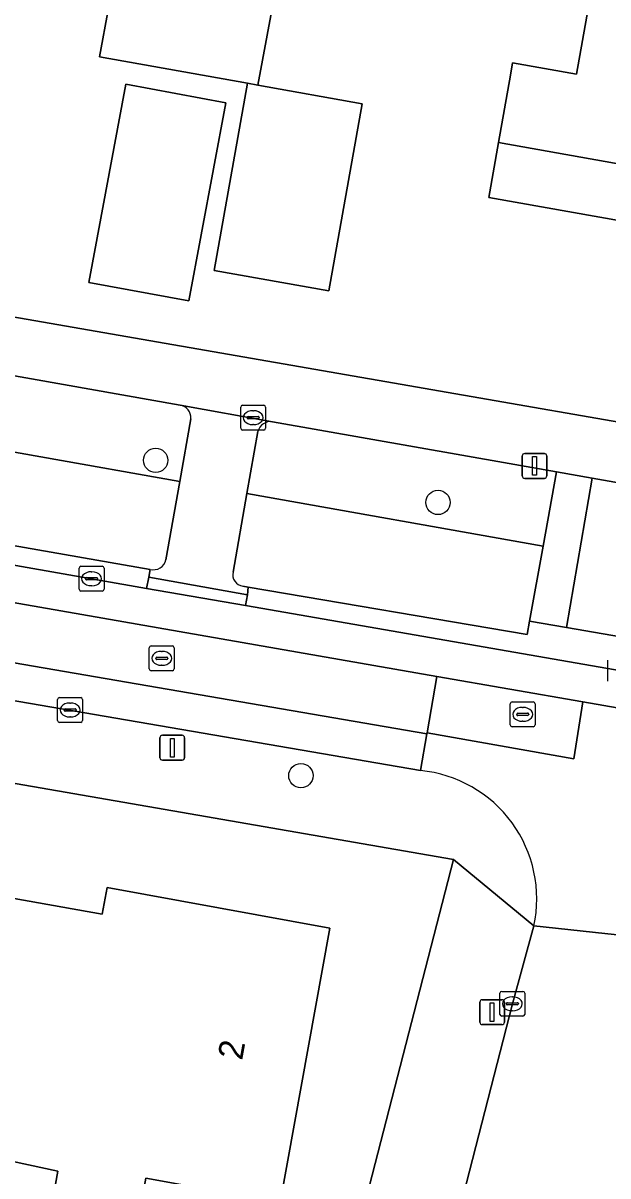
# Model space of a CAD drawing. Extents: x 163683 to 164494, y 382709 to 383872.
# Drawn here: x 164000.97 to 164024.48, y 383367.98 to 383414.36 of the extents above; entities that cross this region are included whole.
import ezdxf

# ---------------------------------------------------------------- set-up
doc = ezdxf.new("R2010")
doc.units = 0
for name, color, linetype in [('IMGEO_Boom', 7, 'Continuous'), ('IMGEO_Erf', 7, 'Continuous'), ('IMGEO_Groenvoorziening', 7, 'Continuous'), ('IMGEO_Kolk', 7, 'Continuous'), ('IMGEO_Lichtmast', 7, 'Continuous'), ('IMGEO_Pand', 7, 'Continuous'), ('IMGEO_Pand_nummerreeks', 7, 'Continuous'), ('IMGEO_Rijbaan_lokaal_open', 7, 'Continuous'), ('IMGEO_Rioolput', 7, 'Continuous'), ('IMGEO_Voetpad_open', 7, 'Continuous')]:
    doc.layers.add(name, color=color, linetype=linetype)

msp = doc.modelspace()

# ---------------------------------------------------------------- linework, layer by layer
at = {"layer": 'IMGEO_Boom'}
for centre in [(164006.301, 383396.766), (164017.654, 383395.071), (164012.139, 383384.08)]:
    msp.add_circle(centre, 0.489, dxfattribs=at)
at = {"layer": 'IMGEO_Erf'}
for points in [[(163980.269, 383406.063), (164007.343, 383401.357), (164037.265, 383396.156), (164037.516, 383398.029), (164044.837, 383438.931)], [(164035.666, 383415.35), (164035.432, 383414.031), (164036.377, 383413.863), (164035.934, 383411.372), (164034.989, 383411.54), (164034.75, 383410.194), (164033.508, 383410.414), (164033.086, 383408.048), (164034.328, 383407.827), (164034.29, 383407.609), (164033.056, 383407.828), (164032.956, 383407.264), (164032.634, 383405.452), (164033.865, 383405.233), (164032.949, 383400.077), (164025.433, 383401.414), (164026.279, 383406.167), (164019.689, 383407.34), (164020.083, 383409.556), (164020.565, 383412.263), (164020.653, 383412.755), (164023.223, 383412.297), (164024.564, 383419.835)], [(164008.149, 383341.36), (164018.273, 383380.708), (163917.712, 383398.152), (163905.989, 383347.327)]]:
    msp.add_lwpolyline(points, dxfattribs=at)
for points in [[(164011.497, 383417.696), (164010.412, 383411.857), (164014.598, 383411.112), (164013.258, 383403.58), (164008.65, 383404.4), (164009.99, 383411.932), (164004.036, 383412.992), (164005.13, 383418.879)], [(164009.118, 383411.151), (164007.636, 383403.177), (164003.615, 383403.925), (164005.097, 383411.898)], [(164004.166, 383351.59), (164000, 383352.325), (163998.224, 383352.639), (163996.192, 383358.165), (164000, 383362.755), (164000.101, 383362.877), (164001.369, 383362.647), (164002.373, 383368.173), (164000, 383368.676), (163967.81, 383374.388), (163968.292, 383377.103), (163966.514, 383377.418), (163968.205, 383384.916), (164000, 383379.25), (164004.15, 383378.51), (164004.344, 383379.574), (164013.306, 383377.946), (164011.3, 383366.904), (164005.899, 383367.885), (164004.827, 383361.982), (164005.977, 383361.773), (164008.003, 383356.115)]]:
    msp.add_lwpolyline(points, close=True, dxfattribs=at)
at = {"layer": 'IMGEO_Groenvoorziening'}
for points in [[(164007.288, 383398.986), (163996.61, 383400.87), (163996.08, 383397.896), (164007.27, 383395.907), (164007.721, 383398.439)], [(164010.411, 383397.928), (164009.971, 383395.427)], [(164022.422, 383396.301), (164010.995, 383398.317)], [(164006.71, 383392.765), (164007.27, 383395.907), (163996.08, 383397.896), (163995.427, 383394.231), (164006.082, 383392.379)], [(164021.882, 383393.31), (164022.422, 383396.301)], [(164036.261, 383393.855), (164023.851, 383396.048), (164022.813, 383390.035), (164035.692, 383387.813), (164036.83, 383393.378)], [(164021.882, 383393.31), (164009.971, 383395.427), (164009.415, 383392.272)], [(164009.971, 383395.427), (164021.882, 383393.31)], [(164009.807, 383391.701), (164010.021, 383391.662), (164021.24, 383389.754), (164021.337, 383390.29), (164021.882, 383393.31)]]:
    msp.add_lwpolyline(points, dxfattribs=at)
for centre, radius, start, end in [((164007.187, 383398.461), 0.534, 357.616, 79.1136), ((164010.924, 383397.791), 0.531, 82.3072, 165.0276), ((164006.213, 383392.87), 0.508, 255.0446, 348.1093), ((164009.863, 383392.159), 0.462, 165.849, 263.0914)]:
    msp.add_arc(centre, radius, start, end, dxfattribs=at)
at = {"layer": 'IMGEO_Kolk'}
for p, q in [((164009.72, 383398.055), (164009.72, 383398.907)), ((164009.795, 383398.981), (164010.647, 383398.981)), ((164010.721, 383398.907), (164010.721, 383398.055)), ((164009.979, 383398.475), (164009.979, 383398.487)), ((164010.417, 383398.438), (164010.019, 383398.438)), ((164010.022, 383398.524), (164010.42, 383398.524)), ((164010.208, 383398.761), (164010.233, 383398.761)), ((164010.463, 383398.487), (164010.463, 383398.475)), ((164010.647, 383397.981), (164009.795, 383397.981)), ((164010.231, 383398.201), (164010.206, 383398.201)), ((164003.223, 383391.576), (164003.223, 383392.428)), ((164003.298, 383392.502), (164004.15, 383392.502)), ((164004.224, 383392.428), (164004.224, 383391.576)), ((164003.482, 383391.996), (164003.482, 383392.008)), ((164003.92, 383391.959), (164003.522, 383391.959)), ((164003.525, 383392.045), (164003.923, 383392.045)), ((164003.711, 383392.282), (164003.736, 383392.282)), ((164003.966, 383392.008), (164003.966, 383391.996)), ((164004.15, 383391.502), (164003.298, 383391.502)), ((164003.734, 383391.722), (164003.709, 383391.722)), ((164024.483, 383387.879), (164024.483, 383388.731)), ((164002.359, 383386.295), (164002.359, 383387.147)), ((164002.434, 383387.221), (164003.286, 383387.221)), ((164002.847, 383387.001), (164002.872, 383387.001)), ((164003.36, 383387.147), (164003.36, 383386.295)), ((164002.618, 383386.715), (164002.618, 383386.727)), ((164003.056, 383386.678), (164002.658, 383386.678)), ((164002.661, 383386.764), (164003.059, 383386.764)), ((164002.87, 383386.441), (164002.845, 383386.441)), ((164003.102, 383386.727), (164003.102, 383386.715)), ((164003.286, 383386.221), (164002.434, 383386.221)), ((164020.14, 383374.476), (164020.14, 383375.328)), ((164020.215, 383375.402), (164021.067, 383375.402)), ((164020.628, 383375.182), (164020.653, 383375.182)), ((164021.141, 383375.328), (164021.141, 383374.476)), ((164020.399, 383374.896), (164020.399, 383374.908)), ((164020.837, 383374.859), (164020.439, 383374.859)), ((164020.442, 383374.945), (164020.84, 383374.945)), ((164020.883, 383374.908), (164020.883, 383374.896)), ((164021.067, 383374.402), (164020.215, 383374.402)), ((164020.651, 383374.622), (164020.626, 383374.622))]:
    msp.add_line(p, q, dxfattribs=at)
for points in [[(164009.72, 383398.055), (164009.72, 383398.907)], [(164009.795, 383398.981), (164010.647, 383398.981)], [(164010.721, 383398.907), (164010.721, 383398.055)], [(164010.647, 383397.981), (164009.795, 383397.981)], [(164003.223, 383391.576), (164003.223, 383392.428)], [(164003.298, 383392.502), (164004.15, 383392.502)], [(164004.224, 383392.428), (164004.224, 383391.576)], [(164004.15, 383391.502), (164003.298, 383391.502)], [(164024.483, 383387.879), (164024.483, 383388.731)], [(164002.359, 383386.295), (164002.359, 383387.147)], [(164002.434, 383387.221), (164003.286, 383387.221)], [(164003.36, 383387.147), (164003.36, 383386.295)], [(164003.286, 383386.221), (164002.434, 383386.221)], [(164020.14, 383374.476), (164020.14, 383375.328)], [(164020.215, 383375.402), (164021.067, 383375.402)], [(164021.141, 383375.328), (164021.141, 383374.476)], [(164021.067, 383374.402), (164020.215, 383374.402)]]:
    msp.add_lwpolyline(points, dxfattribs=at)
for centre, radius, start, end in [((164009.797, 383398.905), 0.0765, 91.552, 178.448), ((164009.797, 383398.905), 0.0765, 91.552, 178.448), ((164010.645, 383398.905), 0.0765, 1.552, 88.448), ((164010.645, 383398.905), 0.0765, 1.552, 88.448), ((164010.019, 383398.484), 0.0403, 85.8775, 175.7526), ((164010.016, 383398.474), 0.0366, 178.938, 274.7102), ((164010.42, 383398.481), 0.043, 264.8664, 352.4533), ((164010.424, 383398.486), 0.0386, 1.7309, 96.639), ((164009.797, 383398.057), 0.0765, 181.552, 268.448), ((164009.797, 383398.057), 0.0765, 181.552, 268.448), ((164010.645, 383398.057), 0.0765, 271.552, 358.448), ((164010.645, 383398.057), 0.0765, 271.552, 358.448), ((164003.3, 383392.426), 0.0765, 91.552, 178.448), ((164003.3, 383392.426), 0.0765, 91.552, 178.448), ((164004.148, 383392.426), 0.0765, 1.552, 88.448), ((164004.148, 383392.426), 0.0765, 1.552, 88.448), ((164003.522, 383392.005), 0.0403, 85.8775, 175.7526), ((164003.519, 383391.995), 0.0366, 178.938, 274.7102), ((164003.923, 383392.002), 0.043, 264.8664, 352.4533), ((164003.927, 383392.007), 0.0386, 1.7309, 96.639), ((164003.3, 383391.578), 0.0765, 181.552, 268.448), ((164003.3, 383391.578), 0.0765, 181.552, 268.448), ((164004.148, 383391.578), 0.0765, 271.552, 358.448), ((164004.148, 383391.578), 0.0765, 271.552, 358.448), ((164002.436, 383387.145), 0.0765, 91.552, 178.448), ((164002.436, 383387.145), 0.0765, 91.552, 178.448), ((164003.284, 383387.145), 0.0765, 1.552, 88.448), ((164003.284, 383387.145), 0.0765, 1.552, 88.448), ((164002.658, 383386.724), 0.0403, 85.8775, 175.7526), ((164002.655, 383386.714), 0.0366, 178.938, 274.7102), ((164003.059, 383386.721), 0.043, 264.8664, 352.4533), ((164003.063, 383386.726), 0.0386, 1.7309, 96.639), ((164002.436, 383386.297), 0.0765, 181.552, 268.448), ((164002.436, 383386.297), 0.0765, 181.552, 268.448), ((164003.284, 383386.297), 0.0765, 271.552, 358.448), ((164003.284, 383386.297), 0.0765, 271.552, 358.448), ((164020.217, 383375.326), 0.0765, 91.552, 178.448), ((164020.217, 383375.326), 0.0765, 91.552, 178.448), ((164021.065, 383375.326), 0.0765, 1.552, 88.448), ((164021.065, 383375.326), 0.0765, 1.552, 88.448), ((164020.439, 383374.905), 0.0403, 85.8775, 175.7526), ((164020.436, 383374.895), 0.0366, 178.938, 274.7102), ((164020.84, 383374.902), 0.043, 264.8664, 352.4533), ((164020.844, 383374.907), 0.0386, 1.7309, 96.639), ((164020.217, 383374.478), 0.0765, 181.552, 268.448), ((164020.217, 383374.478), 0.0765, 181.552, 268.448), ((164021.065, 383374.478), 0.0765, 271.552, 358.448), ((164021.065, 383374.478), 0.0765, 271.552, 358.448)]:
    msp.add_arc(centre, radius, start, end, dxfattribs=at)
for centre, major_axis, ratio, start_param, end_param in [((164010.207, 383398.481), (-0.387, 0.002), 0.722429, 4.712389, 7.853982), ((164010.232, 383398.481), (-0.39, 0.002), 0.717154, 1.570796, 4.712389), ((164003.71, 383392.002), (-0.387, 0.002), 0.722429, 4.712389, 7.853982), ((164003.735, 383392.002), (-0.39, 0.002), 0.717154, 1.570796, 4.712389), ((164002.846, 383386.721), (-0.387, 0.002), 0.722429, 4.712389, 7.853982), ((164002.871, 383386.721), (-0.39, 0.002), 0.717154, 1.570796, 4.712389), ((164020.627, 383374.902), (-0.387, 0.002), 0.722429, 4.712389, 7.853982), ((164020.652, 383374.902), (-0.39, 0.002), 0.717154, 1.570796, 4.712389)]:
    msp.add_ellipse(centre, major_axis=major_axis, ratio=ratio, start_param=start_param, end_param=end_param, dxfattribs=at)
at = {"layer": 'IMGEO_Lichtmast'}
for p, q in [((164021.137, 383397.04), (164021.927, 383397.04)), ((164021.927, 383397.04), (164021.137, 383397.04)), ((164021.037, 383396.14), (164021.037, 383396.94)), ((164021.037, 383396.94), (164021.037, 383396.14)), ((164022.027, 383396.94), (164022.027, 383396.14)), ((164022.027, 383396.14), (164022.027, 383396.94)), ((164021.927, 383396.04), (164021.137, 383396.04)), ((164021.137, 383396.04), (164021.927, 383396.04)), ((164006.472, 383384.802), (164006.472, 383385.602)), ((164006.472, 383385.602), (164006.472, 383384.802)), ((164006.572, 383385.702), (164007.362, 383385.702)), ((164007.362, 383385.702), (164006.572, 383385.702)), ((164007.462, 383385.602), (164007.462, 383384.802)), ((164007.462, 383384.802), (164007.462, 383385.602)), ((164007.362, 383384.702), (164006.572, 383384.702)), ((164006.572, 383384.702), (164007.362, 383384.702)), ((164019.333, 383374.167), (164019.333, 383374.967)), ((164019.333, 383374.967), (164019.333, 383374.167)), ((164019.433, 383375.067), (164020.223, 383375.067)), ((164020.223, 383375.067), (164019.433, 383375.067)), ((164020.323, 383374.967), (164020.323, 383374.167)), ((164020.323, 383374.167), (164020.323, 383374.967)), ((164020.223, 383374.067), (164019.433, 383374.067)), ((164019.433, 383374.067), (164020.223, 383374.067))]:
    msp.add_line(p, q, dxfattribs=at)
for points in [[(164021.457, 383396.915), (164021.607, 383396.915), (164021.607, 383396.165), (164021.457, 383396.165), (164021.457, 383396.915)], [(164006.892, 383385.577), (164007.042, 383385.577), (164007.042, 383384.827), (164006.892, 383384.827), (164006.892, 383385.577)], [(164019.753, 383374.942), (164019.903, 383374.942), (164019.903, 383374.192), (164019.753, 383374.192), (164019.753, 383374.942)]]:
    msp.add_lwpolyline(points, dxfattribs=at)
for centre, start, end in [((164021.137, 383396.94), 90, 180), ((164021.137, 383396.94), 90, 180), ((164021.927, 383396.94), 0, 90), ((164021.927, 383396.94), 360, 90), ((164021.137, 383396.14), 180, 270), ((164021.137, 383396.14), 180, 270), ((164021.927, 383396.14), 270, 0), ((164021.927, 383396.14), 270, 0), ((164006.572, 383385.602), 90, 180), ((164006.572, 383385.602), 90, 180), ((164007.362, 383385.602), 0, 90), ((164007.362, 383385.602), 360, 90), ((164006.572, 383384.802), 180, 270), ((164006.572, 383384.802), 180, 270), ((164007.362, 383384.802), 270, 0), ((164007.362, 383384.802), 270, 0), ((164019.433, 383374.967), 90, 180), ((164019.433, 383374.967), 90, 180), ((164020.223, 383374.967), 0, 90), ((164020.223, 383374.967), 360, 90), ((164019.433, 383374.167), 180, 270), ((164019.433, 383374.167), 180, 270), ((164020.223, 383374.167), 270, 0), ((164020.223, 383374.167), 270, 0)]:
    msp.add_arc(centre, 0.1, start, end, dxfattribs=at)
at = {"layer": 'IMGEO_Pand'}
for points in [[(164036.377, 383413.863), (164035.432, 383414.031), (164035.666, 383415.35), (164035.273, 383415.42), (164035.615, 383417.342), (164028.196, 383418.626), (164028.293, 383419.172), (164024.564, 383419.835), (164023.223, 383412.297), (164020.653, 383412.755), (164020.565, 383412.263), (164020.083, 383409.556), (164032.956, 383407.264), (164033.056, 383407.828), (164034.29, 383407.609), (164034.328, 383407.827), (164033.086, 383408.048), (164033.508, 383410.414), (164034.75, 383410.194), (164034.989, 383411.54), (164035.934, 383411.372)], [(164005.13, 383418.879), (164004.036, 383412.992), (164009.99, 383411.932), (164010.412, 383411.857), (164011.497, 383417.696)], [(164007.636, 383403.177), (164009.118, 383411.151), (164005.097, 383411.898), (164003.615, 383403.925)], [(164014.598, 383411.112), (164010.412, 383411.857), (164009.99, 383411.932), (164008.65, 383404.4), (164013.258, 383403.58)], [(164020.083, 383409.556), (164019.689, 383407.34), (164026.279, 383406.167), (164025.433, 383401.414), (164032.949, 383400.077), (164033.865, 383405.233), (164032.634, 383405.452), (164032.956, 383407.264)], [(164004.166, 383351.59), (164008.003, 383356.115), (164005.977, 383361.773), (164004.827, 383361.982), (164005.899, 383367.885), (164011.3, 383366.904), (164013.306, 383377.946), (164004.344, 383379.574), (164004.15, 383378.51), (164000, 383379.25), (163968.205, 383384.916), (163966.514, 383377.418), (163968.292, 383377.103), (163967.81, 383374.388), (164000, 383368.676), (164002.373, 383368.173), (164001.369, 383362.647), (164000.101, 383362.877), (164000, 383362.755), (163996.192, 383358.165), (163998.224, 383352.639), (164000, 383352.325)]]:
    msp.add_lwpolyline(points, close=True, dxfattribs=at)
at = {"layer": 'IMGEO_Rijbaan_lokaal_open'}
for points in [[(164010.995, 383398.317), (164007.288, 383398.986)], [(164007.721, 383398.439), (164007.27, 383395.907), (164006.71, 383392.765)], [(164009.971, 383395.427), (164010.411, 383397.928)], [(164239.578, 383369.869), (164138.834, 383371.563), (164138.695, 383371.565), (164127.537, 383371.728), (164105.326, 383372.283), (164049.89, 383382.097), (164049.777, 383382.117), (164047.304, 383382.584), (164045.83, 383383.03), (164035.582, 383386.454), (164009.907, 383390.922), (164005.936, 383391.612), (163983.679, 383395.523), (163983.447, 383394.041), (164017.601, 383388.073), (164023.472, 383387.047), (164035.215, 383384.995), (164046.947, 383381.125), (164105.175, 383370.786), (164127.633, 383370.225), (164239.553, 383368.369)], [(164009.415, 383392.272), (164009.971, 383395.427)], [(164243.778, 383368.218), (164239.553, 383368.369), (164127.633, 383370.225), (164105.175, 383370.786), (164046.947, 383381.125), (164035.215, 383384.995), (164023.472, 383387.047), (164023.119, 383384.758), (164017.214, 383385.799), (164017.601, 383388.073), (163983.447, 383394.041), (163983.069, 383391.632), (164017.202, 383385.764), (164016.948, 383384.286)], [(164006.082, 383392.379), (164006.023, 383392.061), (164009.988, 383391.357), (164010.021, 383391.662), (164009.807, 383391.701)], [(164030.569, 383377.057), (164021.504, 383378.036), (164020.641, 383374.902), (164012.259, 383342.236), (164012.332, 383342.199), (164007.809, 383324.466), (164007.729, 383324.49), (164007.155, 383322.365)], [(164021.504, 383378.036), (164030.569, 383377.057)]]:
    msp.add_lwpolyline(points, dxfattribs=at)
for points in [[(163982.836, 383390.149), (164016.948, 383384.286), (164017.202, 383385.764), (163983.069, 383391.632)], [(164023.472, 383387.047), (164017.601, 383388.073), (164017.214, 383385.799), (164023.119, 383384.758)]]:
    msp.add_lwpolyline(points, close=True, dxfattribs=at)
for centre, radius, start, end in [((164007.187, 383398.461), 0.534, 357.616, 79.1136), ((164010.924, 383397.791), 0.531, 82.3072, 165.0276), ((164006.213, 383392.87), 0.508, 255.0446, 348.1093), ((164009.863, 383392.159), 0.462, 165.849, 263.0914), ((164016.441, 383379.131), 5.18, 347.7992, 84.3819)]:
    msp.add_arc(centre, radius, start, end, dxfattribs=at)
at = {"layer": 'IMGEO_Rioolput'}
for p, q in [((164006.044, 383388.374), (164006.044, 383389.226)), ((164006.119, 383389.3), (164006.971, 383389.3)), ((164007.045, 383389.226), (164007.045, 383388.374)), ((164006.303, 383388.794), (164006.303, 383388.806)), ((164006.741, 383388.757), (164006.343, 383388.757)), ((164006.346, 383388.843), (164006.744, 383388.843)), ((164006.532, 383389.08), (164006.557, 383389.08)), ((164006.787, 383388.806), (164006.787, 383388.794)), ((164006.971, 383388.3), (164006.119, 383388.3)), ((164006.555, 383388.52), (164006.53, 383388.52)), ((164020.556, 383386.12), (164020.556, 383386.972)), ((164020.631, 383387.046), (164021.483, 383387.046)), ((164021.044, 383386.826), (164021.069, 383386.826)), ((164021.557, 383386.972), (164021.557, 383386.12)), ((164020.815, 383386.54), (164020.815, 383386.552)), ((164021.253, 383386.503), (164020.855, 383386.503)), ((164020.858, 383386.589), (164021.256, 383386.589)), ((164021.299, 383386.552), (164021.299, 383386.54)), ((164021.483, 383386.046), (164020.631, 383386.046)), ((164021.067, 383386.266), (164021.042, 383386.266))]:
    msp.add_line(p, q, dxfattribs=at)
for points in [[(164006.044, 383388.374), (164006.044, 383389.226)], [(164006.119, 383389.3), (164006.971, 383389.3)], [(164007.045, 383389.226), (164007.045, 383388.374)], [(164006.971, 383388.3), (164006.119, 383388.3)], [(164020.556, 383386.12), (164020.556, 383386.972)], [(164020.631, 383387.046), (164021.483, 383387.046)], [(164021.557, 383386.972), (164021.557, 383386.12)], [(164021.483, 383386.046), (164020.631, 383386.046)]]:
    msp.add_lwpolyline(points, dxfattribs=at)
for centre, radius, start, end in [((164006.121, 383389.224), 0.0765, 91.552, 178.448), ((164006.121, 383389.224), 0.0765, 91.552, 178.448), ((164006.969, 383389.224), 0.0765, 1.552, 88.448), ((164006.969, 383389.224), 0.0765, 1.552, 88.448), ((164006.343, 383388.803), 0.0403, 85.8775, 175.7526), ((164006.34, 383388.793), 0.0366, 178.938, 274.7102), ((164006.744, 383388.8), 0.043, 264.8664, 352.4533), ((164006.748, 383388.805), 0.0386, 1.7309, 96.639), ((164006.121, 383388.376), 0.0765, 181.552, 268.448), ((164006.121, 383388.376), 0.0765, 181.552, 268.448), ((164006.969, 383388.376), 0.0765, 271.552, 358.448), ((164006.969, 383388.376), 0.0765, 271.552, 358.448), ((164020.633, 383386.97), 0.0765, 91.552, 178.448), ((164020.633, 383386.97), 0.0765, 91.552, 178.448), ((164021.481, 383386.97), 0.0765, 1.552, 88.448), ((164021.481, 383386.97), 0.0765, 1.552, 88.448), ((164020.855, 383386.549), 0.0403, 85.8775, 175.7526), ((164020.852, 383386.539), 0.0366, 178.938, 274.7102), ((164021.256, 383386.546), 0.043, 264.8664, 352.4533), ((164021.26, 383386.551), 0.0386, 1.7309, 96.639), ((164020.633, 383386.122), 0.0765, 181.552, 268.448), ((164020.633, 383386.122), 0.0765, 181.552, 268.448), ((164021.481, 383386.122), 0.0765, 271.552, 358.448), ((164021.481, 383386.122), 0.0765, 271.552, 358.448)]:
    msp.add_arc(centre, radius, start, end, dxfattribs=at)
for centre, major_axis, ratio, start_param, end_param in [((164006.531, 383388.8), (-0.387, 0.002), 0.722429, 4.712389, 7.853982), ((164006.556, 383388.8), (-0.39, 0.002), 0.717154, 1.570796, 4.712389), ((164021.043, 383386.546), (-0.387, 0.002), 0.722429, 4.712389, 7.853982), ((164021.068, 383386.546), (-0.39, 0.002), 0.717154, 1.570796, 4.712389)]:
    msp.add_ellipse(centre, major_axis=major_axis, ratio=ratio, start_param=start_param, end_param=end_param, dxfattribs=at)
at = {"layer": 'IMGEO_Voetpad_open'}
for points in [[(164074.85, 383574.867), (164074.79, 383574.415), (164072.575, 383564.482), (164072.003, 383562.118), (164068.531, 383546.311), (164051.208, 383470.304), (164047.857, 383454.839), (164047.696, 383454.096), (164047.484, 383452.969), (164044.837, 383438.931), (164037.516, 383398.029), (164037.265, 383396.156), (164007.343, 383401.357), (163980.269, 383406.063), (163979.901, 383403.818), (163996.61, 383400.87), (164007.288, 383398.986), (164010.995, 383398.317), (164022.422, 383396.301), (164023.851, 383396.048), (164036.261, 383393.855)], [(163917.034, 383400.233), (163917.712, 383398.152), (164018.273, 383380.708), (164021.504, 383378.036)], [(163981.523, 383395.937), (163983.679, 383395.523), (164005.936, 383391.612), (164006.023, 383392.061), (164006.082, 383392.379), (163995.427, 383394.231), (163981.422, 383396.666)], [(164016.948, 383384.286), (163982.836, 383390.149), (163962.316, 383393.748)], [(164012.332, 383342.199), (164012.259, 383342.236), (164020.641, 383374.902), (164021.504, 383378.036), (164018.273, 383380.708), (164008.149, 383341.36), (163971.121, 383347.881), (163959.506, 383350.535), (163957.536, 383342.058), (163958.691, 383341.807), (163957.118, 383335.345), (163956.365, 383332.095), (163967.198, 383329.551)]]:
    msp.add_lwpolyline(points, dxfattribs=at)
for points in [[(164023.851, 383396.048), (164022.422, 383396.301), (164021.882, 383393.31), (164021.337, 383390.29), (164022.813, 383390.035)], [(164005.936, 383391.612), (164009.907, 383390.922), (164009.988, 383391.357), (164006.023, 383392.061)], [(164022.813, 383390.035), (164021.337, 383390.29), (164021.24, 383389.754), (164010.021, 383391.662), (164009.988, 383391.357), (164009.907, 383390.922), (164035.582, 383386.454), (164035.787, 383387.511), (164035.692, 383387.813)]]:
    msp.add_lwpolyline(points, close=True, dxfattribs=at)
msp.add_arc((164016.441, 383379.131), 5.18, 347.7992, 84.3819, dxfattribs=at)

# ---------------------------------------------------------------- texts
at = {"layer": 'IMGEO_Pand_nummerreeks'}
msp.add_text('2', height=1, rotation=79.7034, dxfattribs=at).set_placement((164009.774, 383372.602))

doc.saveas('drawing.dxf')
